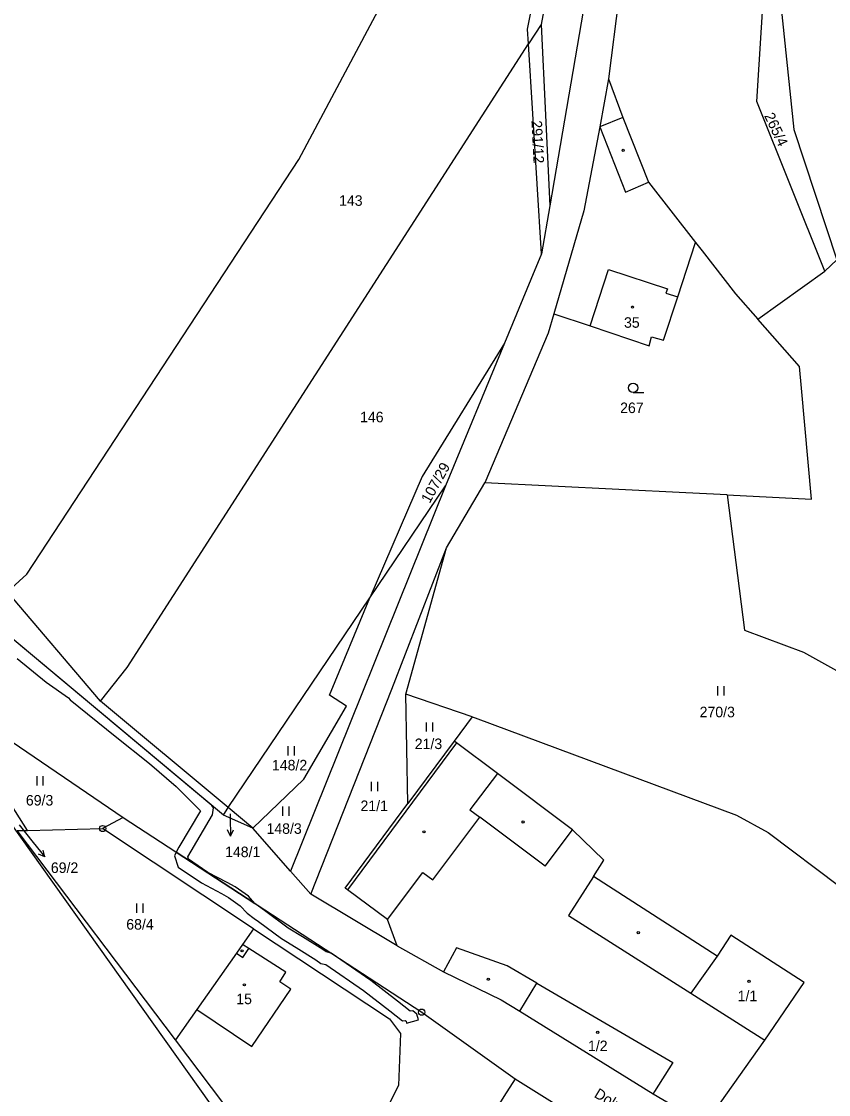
# Model space of a CAD drawing. Extents: x -680203 to -673936, y -1102717 to -1093650.
# Drawn here: x -678840.6 to -678710.3, y -1097425.2 to -1097252 of the extents above; entities that cross this region are included whole.
import ezdxf

# ---------------------------------------------------------------- set-up
doc = ezdxf.new("R2010")
doc.units = 0
for name, color, linetype in [('SOxx02xx_Koleje_param další_Popis10', 7, 'Continuous'), ('SOxx02xx_Staničení_Popis10', 7, 'Continuous'), ('SOxxxxxx_Koleje_hlavní_body_Popis10', 7, 'Continuous'), ('SOxxxxxx_Koleje_LN_parametry_Popis10', 7, 'Continuous'), ('SOxxxxxx_Koleje_param další_Popis10', 7, 'Continuous'), ('SOxxxxxx_Osa_bod_P', 7, 'Continuous'), ('SOxxxxxx_Staničení_Popis10', 7, 'Continuous'), ('x_prac', 7, 'Continuous')]:
    doc.layers.add(name, color=color, linetype=linetype)

msp = doc.modelspace()

# ---------------------------------------------------------------- linework, layer by layer
at = {"layer": 'SOxx02xx_Koleje_param další_Popis10'}
for centre, radius in [((-678827.5, -1097382.24), 0.5), ((-678827.5, -1097382.24), 0.0303), ((-678776, -1097411.87), 0.5), ((-678776, -1097411.87), 0.0303)]:
    msp.add_circle(centre, radius, dxfattribs=at)
at = {"layer": 'SOxx02xx_Staničení_Popis10'}
for p, q in [((-678806.9, -1097379.85), (-678806.89, -1097380.45)), ((-678840.99, -1097381.65), (-678838.72, -1097384.49)), ((-678806.89, -1097380.45), (-678806.84, -1097383.45)), ((-678806.84, -1097383.45), (-678807.36, -1097382.46)), ((-678806.84, -1097383.45), (-678806.35, -1097382.44)), ((-678838.72, -1097384.49), (-678836.83, -1097386.82)), ((-678836.83, -1097386.82), (-678837.85, -1097386.36)), ((-678836.83, -1097386.82), (-678837.07, -1097385.73))]:
    msp.add_line(p, q, dxfattribs=at)
at = {"layer": 'SOxxxxxx_Koleje_hlavní_body_Popis10'}
for p, q in [((-678741.89, -1097311.88), (-678740.14, -1097311.88)), ((-678728.19, -1097360.78), (-678728.19, -1097359.28)), ((-678727.19, -1097360.78), (-678727.19, -1097359.28)), ((-678775.22, -1097366.61), (-678775.22, -1097365.11)), ((-678774.22, -1097366.61), (-678774.22, -1097365.11)), ((-678797.53, -1097370.47), (-678797.53, -1097368.97)), ((-678796.53, -1097370.47), (-678796.53, -1097368.97)), ((-678838.07, -1097375.28), (-678838.07, -1097373.78)), ((-678837.07, -1097375.28), (-678837.07, -1097373.78)), ((-678784.09, -1097376.23), (-678784.09, -1097374.73)), ((-678783.09, -1097376.23), (-678783.09, -1097374.73)), ((-678798.41, -1097380.18), (-678798.41, -1097378.68)), ((-678797.41, -1097380.18), (-678797.41, -1097378.68)), ((-678821.96, -1097395.85), (-678821.96, -1097394.35)), ((-678820.96, -1097395.85), (-678820.96, -1097394.35))]:
    msp.add_line(p, q, dxfattribs=at)
msp.add_circle((-678741.89, -1097311.13), 0.75, dxfattribs=at)
at = {"layer": 'SOxxxxxx_Koleje_LN_parametry_Popis10'}
msp.add_lwpolyline([(-678841.27, -1097354.8), (-678836.63, -1097358.62), (-678833.02, -1097361.17), (-678832.75, -1097361.45), (-678825.46, -1097367.34), (-678819.94, -1097371.74), (-678815.65, -1097375.45), (-678811.71, -1097379.38), (-678815.21, -1097385.25), (-678815.62, -1097386.04), (-678802.91, -1097394.33), (-678803.97, -1097393.17), (-678806.12, -1097391.66), (-678807.39, -1097390.97), (-678810.51, -1097389.31), (-678813.63, -1097387.2), (-678813.76, -1097386.8), (-678809.77, -1097380.03), (-678809.6, -1097378.92), (-678809.88, -1097378.5), (-678848.4, -1097346.34)], dxfattribs=at)
msp.add_lwpolyline([(-678802.91, -1097394.33), (-678815.62, -1097386.04), (-678815.92, -1097386.62), (-678815.33, -1097388.46), (-678811.55, -1097391.03), (-678808.33, -1097392.73), (-678807.18, -1097393.36), (-678805.29, -1097394.69), (-678804.16, -1097395.92), (-678803.05, -1097396.77), (-678802.34, -1097397.26), (-678798.65, -1097399.96), (-678796.27, -1097401.42), (-678793.08, -1097403.43), (-678792.26, -1097404.02), (-678791.46, -1097404.2), (-678785.37, -1097408.36), (-678781.15, -1097411.67), (-678779.09, -1097413.29), (-678778.69, -1097413.23), (-678778.53, -1097413.35), (-678778.46, -1097413.64), (-678776.52, -1097413.12), (-678776.77, -1097412.21), (-678777.43, -1097411.67), (-678777.85, -1097411.71), (-678779.91, -1097410.09), (-678784.19, -1097406.74), (-678790.63, -1097402.33), (-678791.42, -1097402.16), (-678791.96, -1097401.77), (-678795.23, -1097399.7), (-678797.53, -1097398.3), (-678801.18, -1097395.64)], close=True, dxfattribs=at)
at = {"layer": 'SOxxxxxx_Koleje_param další_Popis10'}
for centre in [(-678743.49, -1097272.8), (-678741.98, -1097298.1), (-678759.64, -1097381.18), (-678775.64, -1097382.77), (-678741.05, -1097399.05), (-678804.99, -1097401.98), (-678804.62, -1097407.46), (-678765.26, -1097406.56), (-678723.17, -1097406.91), (-678747.6, -1097415.13)]:
    msp.add_circle(centre, 0.175, dxfattribs=at)
at = {"layer": 'SOxxxxxx_Staničení_Popis10'}
for p, q in [((-678743.52, -1097267.5), (-678747.27, -1097268.99)), ((-678747.27, -1097268.99), (-678743.12, -1097279.58)), ((-678743.12, -1097279.58), (-678739.38, -1097277.93)), ((-678748.81, -1097301.15), (-678745.86, -1097292.02)), ((-678745.86, -1097292.02), (-678736.35, -1097295.13)), ((-678736.35, -1097295.13), (-678736.59, -1097295.84)), ((-678736.59, -1097295.84), (-678734.68, -1097296.47)), ((-678770.39, -1097368.41), (-678788, -1097392.15)), ((-678763.79, -1097373.35), (-678768.21, -1097379.22)), ((-678768.21, -1097379.22), (-678766.61, -1097380.41)), ((-678774.21, -1097390.54), (-678766.61, -1097380.41)), ((-678756.08, -1097388.32), (-678766.61, -1097380.41)), ((-678756.08, -1097388.32), (-678751.66, -1097382.43)), ((-678781.5, -1097396.92), (-678775.81, -1097389.34)), ((-678775.81, -1097389.34), (-678774.21, -1097390.54)), ((-678748.26, -1097389.96), (-678752.29, -1097396.29)), ((-678752.29, -1097396.29), (-678732.56, -1097408.83)), ((-678803.92, -1097401.61), (-678804.93, -1097400.97)), ((-678805.91, -1097402.36), (-678804.85, -1097403.06)), ((-678804.85, -1097403.06), (-678803.92, -1097401.61)), ((-678797.92, -1097405.43), (-678803.92, -1097401.61)), ((-678770.37, -1097401.48), (-678772.47, -1097405.37)), ((-678762.19, -1097404.42), (-678770.37, -1097401.48)), ((-678757.4, -1097407.22), (-678762.19, -1097404.42)), ((-678728.3, -1097402.83), (-678732.56, -1097408.83)), ((-678798.91, -1097406.99), (-678797.92, -1097405.43)), ((-678797.13, -1097408.17), (-678798.91, -1097406.99)), ((-678803.4, -1097417.44), (-678797.13, -1097408.17)), ((-678732.56, -1097408.83), (-678720.65, -1097416.4)), ((-678812.31, -1097411.45), (-678803.4, -1097417.44))]:
    msp.add_line(p, q, dxfattribs=at)
at = {"layer": 'x_prac'}
for p, q in [((-678745.05, -1097191.15), (-678756.73, -1097252.49)), ((-678744.25, -1097217.2), (-678755.32, -1097281.77)), ((-678740.37, -1097218.17), (-678745.86, -1097261.29)), ((-678756.73, -1097252.49), (-678758.76, -1097255.64)), ((-678756.73, -1097252.49), (-678755.32, -1097281.77)), ((-678756.65, -1097289.51), (-678758.76, -1097255.64)), ((-678745.86, -1097261.29), (-678747.27, -1097268.99)), ((-678755.32, -1097281.77), (-678756.65, -1097289.51)), ((-678710.92, -1097292.3), (-678708.99, -1097290.47)), ((-678721.77, -1097300.03), (-678710.92, -1097292.3)), ((-678725.37, -1097295.94), (-678721.77, -1097300.03)), ((-678754.69, -1097299.17), (-678748.81, -1097301.15)), ((-678762.63, -1097303.94), (-678772.17, -1097326.93)), ((-678772, -1097336.94), (-678765.83, -1097326.45)), ((-678733.36, -1097328.06), (-678765.83, -1097326.45)), ((-678772.17, -1097326.93), (-678797.18, -1097389.1)), ((-678784.35, -1097344.99), (-678772.17, -1097326.93)), ((-678726.72, -1097328.4), (-678733.36, -1097328.06)), ((-678778.56, -1097360.54), (-678772, -1097336.94)), ((-678827.83, -1097361.71), (-678842.86, -1097344.05)), ((-678807.21, -1097378.87), (-678784.35, -1097344.99)), ((-678860.82, -1097355.48), (-678824.19, -1097380.45)), ((-678767.88, -1097364.21), (-678778.56, -1097360.54)), ((-678778.23, -1097378.19), (-678778.56, -1097360.54)), ((-678807.21, -1097378.87), (-678827.83, -1097361.71)), ((-678767.88, -1097364.21), (-678770.79, -1097368.16)), ((-678770.79, -1097368.16), (-678778.23, -1097378.19)), ((-678849.48, -1097371.39), (-678805.58, -1097433.02)), ((-678788.38, -1097391.87), (-678778.23, -1097378.19)), ((-678808.01, -1097380.06), (-678807.21, -1097378.87)), ((-678803.27, -1097382.2), (-678808.01, -1097380.06)), ((-678803.27, -1097382.2), (-678807.21, -1097378.87)), ((-678824.19, -1097380.45), (-678827.5, -1097382.24)), ((-678839.6, -1097382.54), (-678827.5, -1097382.24)), ((-678803.13, -1097398.41), (-678827.5, -1097382.24)), ((-678797.18, -1097389.1), (-678803.27, -1097382.2)), ((-678797.18, -1097389.1), (-678793.87, -1097392.85)), ((-678779.95, -1097401.16), (-678793.87, -1097392.85)), ((-678760.19, -1097411.73), (-678738.65, -1097425.05)), ((-678804.2, -1097431.58), (-678815.74, -1097416.33)), ((-678760.9, -1097422.65), (-678736.15, -1097438.02))]:
    msp.add_line(p, q, dxfattribs=at)
for points in [[(-678842.86, -1097344.05), (-678839.73, -1097341.22), (-678795.85, -1097274.29), (-678749.77, -1097187.72), (-678746.21, -1097190.27)], [(-678758.76, -1097255.64), (-678758.91, -1097253.26), (-678746.21, -1097190.27)], [(-678718.29, -1097246.69), (-678715.94, -1097269.47), (-678708.99, -1097290.47)], [(-678710.92, -1097292.3), (-678721.94, -1097264.93), (-678720.79, -1097246.96)], [(-678827.83, -1097361.71), (-678823.56, -1097356.28), (-678758.76, -1097255.64)], [(-678745.86, -1097261.29), (-678743.52, -1097267.5), (-678739.38, -1097277.93), (-678731.8, -1097287.67)], [(-678747.27, -1097268.99), (-678749.84, -1097282.58), (-678754.69, -1097299.17)], [(-678748.81, -1097301.15), (-678739.31, -1097304.37), (-678738.89, -1097302.89), (-678736.97, -1097303.44), (-678734.68, -1097296.47), (-678731.8, -1097287.67)], [(-678731.8, -1097287.67), (-678730.74, -1097289.03), (-678725.37, -1097295.94)], [(-678756.65, -1097289.51), (-678758.37, -1097293.67), (-678762.63, -1097303.94)], [(-678754.69, -1097299.17), (-678755.61, -1097302.31), (-678765.83, -1097326.45)], [(-678726.72, -1097328.4), (-678713.08, -1097329.09), (-678714.72, -1097311.16), (-678715.04, -1097307.69), (-678721.77, -1097300.03)], [(-678762.63, -1097303.94), (-678775.91, -1097325.41), (-678784.35, -1097344.99)], [(-678808.01, -1097380.06), (-678848.4, -1097346.34), (-678854.09, -1097341.59), (-678870.1, -1097329.61), (-678877.8, -1097324.08)], [(-678726.72, -1097328.4), (-678723.89, -1097350.25), (-678714.38, -1097353.79), (-678688.98, -1097367.88), (-678680.46, -1097384.13)], [(-678793.87, -1097392.85), (-678780.83, -1097359.76), (-678772, -1097336.94)], [(-678803.27, -1097382.2), (-678795.03, -1097374.25), (-678788.12, -1097362.48), (-678790.86, -1097360.73), (-678784.35, -1097344.99)], [(-678767.88, -1097364.21), (-678767.4, -1097364.39), (-678725.22, -1097380.09), (-678720.1, -1097382.86), (-678696.95, -1097400.29), (-678689.41, -1097404.64)], [(-678723.56, -1097434.08), (-678727.86, -1097426.58), (-678720.65, -1097416.4), (-678714.3, -1097407.09), (-678726.13, -1097399.47), (-678728.3, -1097402.83), (-678748.26, -1097389.96), (-678746.59, -1097387.33), (-678751.66, -1097382.43), (-678763.79, -1097373.35), (-678770.39, -1097368.41), (-678770.79, -1097368.16)], [(-678839.6, -1097382.54), (-678842.18, -1097378.48), (-678849.48, -1097371.39)], [(-678824.19, -1097380.45), (-678776, -1097411.87), (-678760.9, -1097422.65)], [(-678815.74, -1097416.33), (-678841.29, -1097382.58), (-678839.6, -1097382.54)], [(-678779.95, -1097401.16), (-678781.5, -1097396.92), (-678788, -1097392.15), (-678788.38, -1097391.87)], [(-678803.13, -1097398.41), (-678804.93, -1097400.97), (-678805.91, -1097402.36), (-678812.31, -1097411.45), (-678815.74, -1097416.33)], [(-678803.13, -1097398.41), (-678781.18, -1097412.97), (-678779.43, -1097415.32), (-678779.75, -1097423.73), (-678783.78, -1097431.65), (-678796, -1097442.62)], [(-678779.95, -1097401.16), (-678772.47, -1097405.37), (-678763.18, -1097409.88), (-678760.19, -1097411.73)], [(-678760.19, -1097411.73), (-678757.4, -1097407.22), (-678735.5, -1097420), (-678738.41, -1097424.67), (-678738.65, -1097425.05)], [(-678760.9, -1097422.65), (-678762.77, -1097425.48), (-678766.61, -1097431.73), (-678767.52, -1097432.99), (-678773.5, -1097442.34), (-678775.55, -1097445.54), (-678777.38, -1097448.08)], [(-678738.65, -1097425.05), (-678732.7, -1097428.57), (-678723.56, -1097434.08)]]:
    msp.add_lwpolyline(points, dxfattribs=at)

# ---------------------------------------------------------------- texts
at = {"layer": 'SOxx02xx_Staničení_Popis10'}
msp.add_text('Dolní Bohušice', height=1.7, rotation=329, dxfattribs=at).set_placement((-678748.3, -1097425.5))
at = {"layer": 'SOxxxxxx_Osa_bod_P'}
for s, rotation, p in [('265/4', 295, (-678720.77, -1097267.2)), ('291/12', 273, (-678758.3, -1097268.02)), ('107/29', 61, (-678774.72, -1097329.88))]:
    msp.add_text(s, height=1.7, rotation=rotation, dxfattribs=at).set_placement(p)
for s, p in [('143', (-678789.34, -1097281.76)), ('35', (-678743.35, -1097301.44)), ('267', (-678743.98, -1097315.2)), ('146', (-678785.95, -1097316.69)), ('270/3', (-678731.15, -1097364.29)), ('21/3', (-678777.12, -1097369.42)), ('148/2', (-678800.17, -1097372.86)), ('69/3', (-678839.88, -1097378.53)), ('21/1', (-678785.88, -1097379.42)), ('148/3', (-678801.05, -1097383.1)), ('148/1', (-678807.73, -1097386.86)), ('69/2', (-678835.85, -1097389.41)), ('68/4', (-678823.68, -1097398.55)), ('15', (-678805.93, -1097410.59)), ('1/1', (-678725.01, -1097410.1)), ('1/2', (-678749.17, -1097418.16))]:
    msp.add_text(s, height=1.7, dxfattribs=at).set_placement(p)

doc.saveas('drawing.dxf')
